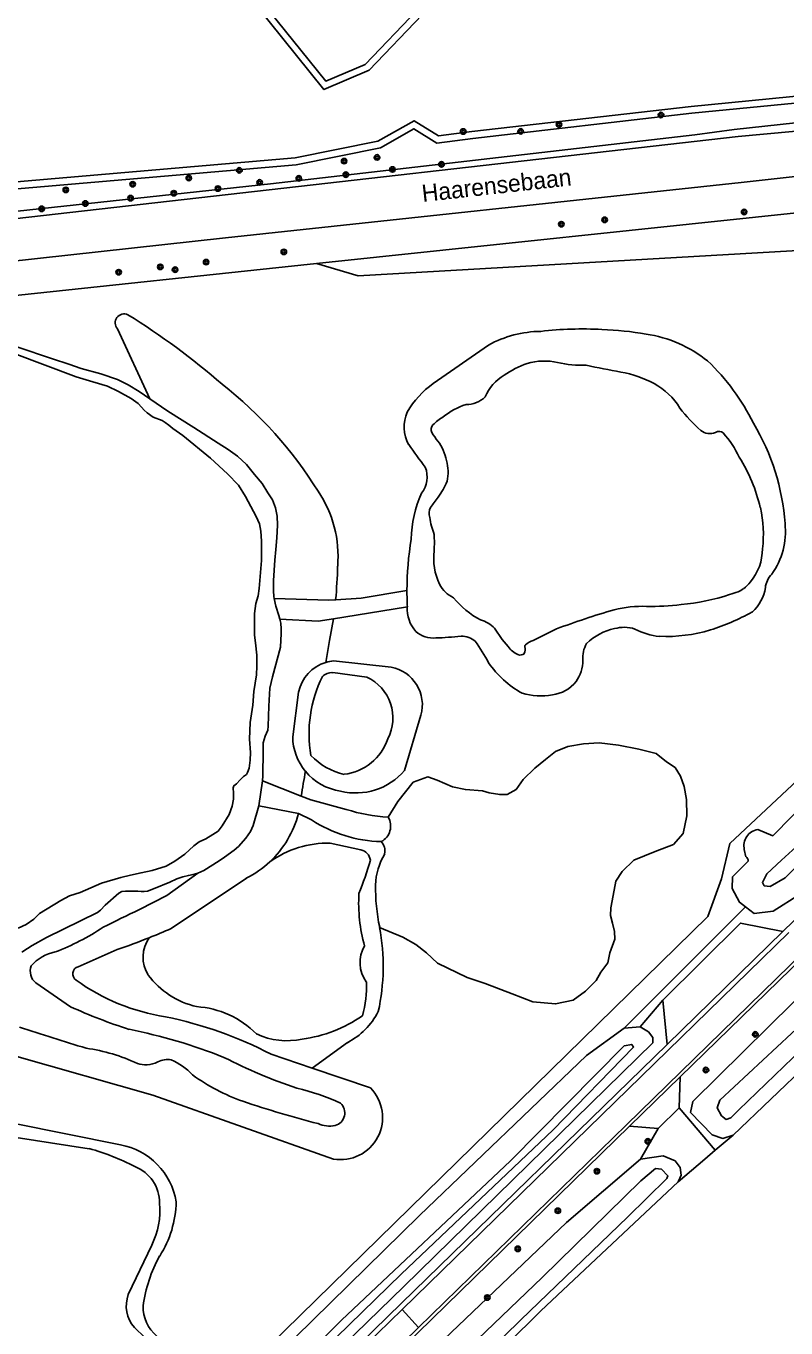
# Model space of a CAD drawing. Extents: x 136000 to 141000, y 400494 to 402006.
# Drawn here: x 140694.4 to 140805.3, y 401439 to 401629 of the extents above; entities that cross this region are included whole.
import ezdxf

# ---------------------------------------------------------------- set-up
doc = ezdxf.new("R2010")
doc.units = 0
for name, color, linetype in [('gg-anno-openbare ruimte label', 7, 'Continuous'), ('gg-knt-bronhoudergrens', 7, 'Continuous'), ('gg-knt-onverhard', 7, 'Continuous'), ('gg-knt-verharding', 7, 'Continuous'), ('gg-kntw-bovenkant insteek waterloop', 7, 'Continuous'), ('gg-kntw-waterlijn', 7, 'Continuous'), ('gt-grn-groengrens', 7, 'Continuous'), ('gt-symb-boom', 7, 'Continuous'), ('gx-grn-maaiveld', 7, 'Continuous')]:
    doc.layers.add(name, color=color, linetype=linetype)

# ---------------------------------------------------------------- blocks, each defined once
blk = doc.blocks.new('gt0-BOOM')
at = {"layer": 'gt-symb-boom'}
for radius in [0.4, 0.2]:
    blk.add_circle((0, 0), radius, dxfattribs=at)

msp = doc.modelspace()

# ---------------------------------------------------------------- linework, layer by layer
at = {"layer": 'gg-knt-bronhoudergrens'}
for p, q in [((140795.01, 401464.92), (140797.63, 401467.14)), ((140793.49, 401463.63), (140795.01, 401464.92)), ((140793.49, 401463.63), (140789.6, 401460.34))]:
    msp.add_line(p, q, dxfattribs=at)
for points in [[(140870.81, 401605.01), (140868.56, 401601.52), (140831.59, 401597.68), (140742.89, 401592.59), (140736.84, 401594.35)], [(140747.27, 401513.56), (140748.68, 401515.86), (140750.93, 401518.64), (140753.05, 401519.43), (140754.43, 401518.97), (140756.68, 401517.98), (140758.54, 401517.58), (140761.05, 401517.38), (140762.04, 401517.12), (140763.56, 401516.85), (140764.62, 401516.85), (140765.94, 401517.58), (140767, 401519.04), (140768.66, 401520.69), (140770.24, 401521.95), (140771.7, 401523.14), (140773.49, 401523.86), (140775.8, 401524.26), (140778.05, 401524.39), (140780.89, 401524.06), (140783.87, 401523.47), (140786.38, 401522.87), (140787.9, 401521.61), (140789.16, 401520.82), (140789.96, 401519.56), (140790.48, 401518.04), (140790.82, 401516.12), (140790.88, 401513.74), (140790.35, 401511.16), (140788.9, 401509.58), (140786.25, 401508.52), (140783.14, 401507.26), (140781.42, 401505.61), (140780.5, 401504.22), (140780.1, 401502.1), (140779.77, 401500.32), (140779.7, 401499.19), (140780.03, 401498.07), (140780.3, 401496.88), (140780.36, 401495.75), (140779.64, 401493.77), (140779.31, 401492.31), (140778.31, 401490.92), (140777.65, 401489.73), (140776.06, 401488.14), (140774.28, 401486.82), (140771.7, 401486.29), (140768.39, 401486.62), (140765.35, 401487.75), (140761.45, 401489.27), (140758.8, 401490.13), (140754.5, 401492.25), (140752.85, 401493.77), (140751.33, 401494.96), (140749.41, 401496.02), (140746.03, 401497.47)]]:
    msp.add_lwpolyline(points, dxfattribs=at)
at = {"layer": 'gg-knt-onverhard'}
for points in [[(140895.54, 401622.96), (140831.69, 401615.97), (140798.33, 401612.93), (140611.79, 401591.69), (140556.96, 401584.46), (140525.02, 401581), (140389.34, 401565.89), (140275.02, 401552.46), (140186.14, 401542.59), (140137.05, 401538.66), (140135.17, 401538.47)], [(140834.25, 401610.13), (140798.79, 401606.19), (140723.53, 401598.1), (140631.9, 401588.03), (140615.1, 401586.06), (140583.97, 401582.65)]]:
    msp.add_lwpolyline(points, dxfattribs=at)
at = {"layer": 'gg-knt-verharding'}
for p, q in [((140804.86, 401496.88), (140854.35, 401544.95)), ((140789.91, 401475.63), (140857.04, 401541.1)), ((140787.99, 401480.37), (140804.86, 401496.88)), ((140788.08, 401479.5), (140805.73, 401496.7)), ((140787.37, 401486.85), (140787.99, 401480.37)), ((140749.3, 401441.7), (140788.08, 401479.5)), ((140789.96, 401476.34), (140782.06, 401468.65)), ((140782.51, 401468.45), (140789.91, 401475.63)), ((140789.75, 401471.12), (140789.91, 401475.63)), ((140786.7, 401468.1), (140789.75, 401471.12)), ((140782.06, 401468.65), (140751.7, 401439.05)), ((140782.51, 401468.45), (140786.7, 401468.1)), ((140740.56, 401433.18), (140749.3, 401441.7)), ((140749.3, 401441.7), (140751.7, 401439.05)), ((140751.7, 401439.05), (140743.04, 401430.61))]:
    msp.add_line(p, q, dxfattribs=at)
for points in [[(140864.92, 401548.28), (140860.45, 401544.65), (140856.79, 401541.53), (140850.73, 401535.69), (140807.96, 401493.89), (140789.96, 401476.34)], [(140787.37, 401486.85), (140798.68, 401498.09), (140804.86, 401496.88)], [(140455.28, 401155.99), (140523.28, 401222.26), (140578.67, 401276.06), (140611.09, 401307.78), (140749.23, 401442.6), (140787.99, 401480.37)], [(140706.18, 401393.97), (140743.4, 401430.26), (140782.51, 401468.45)]]:
    msp.add_lwpolyline(points, dxfattribs=at)
at = {"layer": 'gg-kntw-bovenkant insteek waterloop'}
for p, q in [((140753.85, 401576.86), (140761.91, 401582.46)), ((140800.43, 401543.51), (140800.36, 401543.5)), ((140739.32, 401536.38), (140747.7, 401535.43)), ((140734.2, 401531.81), (140733.35, 401525.26)), ((140752.05, 401528.45), (140749.66, 401520.36)), ((140734.59, 401516.63), (140728.93, 401518.87)), ((140728.38, 401515.22), (140734.17, 401514.09)), ((140736.09, 401513.15), (140734.17, 401514.09)), ((140799.47, 401507.78), (140799.24, 401508.85)), ((140702.04, 401491.71), (140707.72, 401494.22)), ((140784.04, 401482.95), (140781.71, 401482.76)), ((140741.34, 401480.64), (140736.2, 401476.92)), ((140730.21, 401478.96), (140736.2, 401476.92)), ((140692.5, 401468.89), (140708.21, 401465.72))]:
    msp.add_line(p, q, dxfattribs=at)
for points in [[(140913.94, 401636.24), (140913.45, 401640.48), (140870.62, 401683.81), (140845.58, 401709.61), (140839.53, 401711.18), (140832.59, 401712.1), (140827.29, 401709.07), (140823.31, 401702.96), (140796.95, 401675.76), (140751.55, 401631.41), (140743.92, 401623.41), (140738.19, 401620.97), (140728.63, 401632.87), (140695.73, 401663.55), (140689.96, 401667.35), (140684.37, 401666.58), (140671.26, 401656.05), (140647.96, 401639.98), (140645.67, 401638.66), (140643.76, 401638.3), (140641.11, 401639.84), (140616.7, 401664.03), (140613.26, 401666.02), (140610.93, 401665.96)], [(140913.94, 401636.24), (140912.92, 401632.85), (140908.5, 401631.16), (140832.16, 401620.28), (140791.6, 401616.32), (140759.62, 401612.63), (140754.39, 401611.95), (140751.04, 401614.04), (140746.14, 401611.28), (140733.83, 401608.79), (140614.56, 401598.53), (140527.53, 401587.8), (140526.06, 401586.38), (140526.2, 401585.05), (140515.33, 401584.11), (140514.27, 401584.72), (140496.05, 401582.92)], [(140693.09, 401582.21), (140698.28, 401580.45), (140700.66, 401579.69), (140702.47, 401579.04), (140705.36, 401578.29), (140707.77, 401577.45), (140709.33, 401576.68), (140710.94, 401575.69), (140712.49, 401574.62)], [(140730.65, 401545.46), (140730.59, 401545.78), (140730.54, 401546.61), (140730.54, 401548.1), (140730.74, 401551.09), (140730.9, 401552.61), (140731.05, 401554.35), (140731.12, 401556.19), (140731.1, 401557.48), (140730.86, 401558.71), (140730.4, 401559.85), (140729.71, 401560.9), (140728.9, 401562.24), (140727.79, 401563.57), (140726.59, 401565.05), (140725.28, 401566.23), (140723.94, 401567.22), (140722.48, 401568.15), (140718.93, 401570.45), (140715.12, 401572.81), (140712.49, 401574.62)], [(140877.96, 401568.48), (140873.5, 401563.82), (140864.83, 401555.67), (140859.63, 401551.59), (140852.36, 401546.42), (140843.01, 401537.08), (140821.34, 401516.08), (140807.31, 401502.27), (140803.45, 401499.82), (140800.7, 401499.51), (140799.41, 401500.47)], [(140750.02, 401546.62), (140743.36, 401545.51), (140739.62, 401545.28)], [(140731.47, 401542.45), (140731.33, 401543.01), (140730.87, 401544.36), (140730.65, 401545.46)], [(140739.62, 401545.28), (140738.62, 401545.22), (140730.65, 401545.46)], [(140739.3, 401542.51), (140742.6, 401543.02), (140750.08, 401544.26)], [(140728.93, 401518.87), (140728.97, 401519.58), (140729, 401520.87), (140729.02, 401521.95), (140729.02, 401522.59), (140729.02, 401523.45), (140729.02, 401524.4), (140729.33, 401525.37), (140729.71, 401526.26), (140729.75, 401526.86), (140729.84, 401529.76), (140729.99, 401532.36), (140730.38, 401534.05), (140731.56, 401538.38), (140731.65, 401540.38), (140731.65, 401541.06), (140731.61, 401541.88), (140731.47, 401542.45)], [(140731.47, 401542.45), (140737.06, 401542.16), (140739.3, 401542.51)], [(140817.63, 401528.89), (140819.34, 401526.82), (140814.74, 401522.36), (140803.41, 401510.83), (140801.2, 401511.76)], [(140734.59, 401516.63), (140735.97, 401516.08), (140741.17, 401514.68)], [(140728.38, 401515.22), (140727.57, 401512.35), (140727.18, 401511.46), (140726.52, 401510.49), (140725.44, 401509.29), (140724.82, 401508.74), (140723.37, 401507.69), (140722.61, 401507.18), (140720.38, 401505.78), (140719.51, 401505.36)], [(140799.8, 401507.15), (140797.53, 401504.84), (140797.5, 401503.15), (140798.53, 401501.14), (140799.41, 401500.47)], [(140719.51, 401505.36), (140718.82, 401505.17), (140718.13, 401505.04), (140717.31, 401504.83), (140716.44, 401504.54), (140715.43, 401504.04), (140713.05, 401503.09), (140712.16, 401502.76), (140711.68, 401502.72), (140711.22, 401502.71), (140710.74, 401502.74), (140710.19, 401502.73), (140709.54, 401502.74), (140708.95, 401502.74), (140708.41, 401502.69), (140707.95, 401502.48), (140705.98, 401500.71), (140705.28, 401499.99), (140704.84, 401499.65), (140697.43, 401495.98), (140695.33, 401494.8), (140693.98, 401493.95), (140693.82, 401493.85)], [(140797.63, 401467.14), (140796.1, 401466.66), (140794.58, 401467.18), (140791.38, 401470.46), (140791.72, 401472.04), (140810.07, 401490.15)], [(140815.58, 401484.65), (140808.6, 401477.66), (140797.63, 401467.14)], [(140784.04, 401482.95), (140785.29, 401482.21), (140785.91, 401481.37), (140785.89, 401480.61), (140749.58, 401445.04), (140706.97, 401403.59), (140672.82, 401370.5), (140661.67, 401359.8), (140624.85, 401323.76), (140592.2, 401291.48), (140559.06, 401259.74), (140534.21, 401235.45), (140515.39, 401217.04), (140503.27, 401204.78), (140481.21, 401183.58), (140456.16, 401159.22)], [(140781.71, 401482.76), (140776.24, 401478.77), (140751.86, 401455.39), (140723.36, 401427.45), (140720.54, 401424.69)], [(140784.1, 401463.65), (140773.3, 401454.4), (140738.58, 401421.27), (140708.34, 401391.48), (140708.33, 401390.12)], [(140789.6, 401460.34), (140790.04, 401461.29), (140789.87, 401462.4), (140789.16, 401463.39), (140787.42, 401464.12), (140784.1, 401463.65)], [(140789.6, 401460.34), (140769.57, 401441.51), (140734.84, 401407.08), (140714.18, 401387.37), (140712.46, 401385.59)]]:
    msp.add_lwpolyline(points, dxfattribs=at)
for centre, radius, start, end in [((140775.53, 401534.16), 50.66, 86.6622, 96.7863), ((140777.28, 401542.33), 42.42, 79.6293, 88.3805), ((140769.74, 401568.16), 16.31, 90.6735, 118.6843), ((140782.33, 401565.87), 18.37, 50.9813, 81.8913), ((140771.7, 401556.82), 32.2, 26.231, 46.4289), ((140761.74, 401565.85), 13.54, 125.6077, 149.7223), ((140755.08, 401570.54), 5.47, 157.0764, 208.3255), ((140772.33, 401554.1), 32.94, 4.0106, 30.9562), ((140801.38, 401602.82), 61.87, 214.3054, 218.1046), ((140749.17, 401563.2), 3.8, 321.5304, 22.1544), ((140768.07, 401553.75), 17.44, 155.9949, 178.7378), ((140794.46, 401555.26), 10.79, 324.5972, 6.0942), ((140796.46, 401546.56), 46.44, 170.6118, 179.9165), ((140805.48, 401546.75), 3.17, 134.5535, 174.2471), ((140796.26, 401546.54), 46.24, 179.8966, 182.822), ((140796.27, 401548.01), 6.13, 312.6557, 351.1559), ((140754.98, 401543.95), 4.92, 176.3635, 221.8311), ((140783.87, 401573.33), 34.09, 287.8429, 298.9224), ((140782.14, 401532.73), 8.55, 102.3236, 133.7515), ((140781.71, 401536.32), 4.95, 71.462, 106.3368), ((140787.58, 401548.95), 9.03, 241.5426, 265.5041), ((140787.85, 401562.39), 22.46, 267.5077, 286.7347), ((140753.84, 401543.43), 3.74, 227.5486, 275.8776), ((140752.84, 401584.85), 45.16, 271.7601, 276.4662), ((140757.99, 401536.9), 3.07, 49.3146, 91.2093), ((140728.9, 401517.73), 37.8, 29.0761, 34.6644), ((140780.04, 401536.77), 4.37, 150.8183, 183.9545), ((140739.89, 401530.58), 5.82, 107.0674, 167.8472), ((140739.9, 401530.51), 5.89, 95.6217, 106.9596), ((140746.71, 401529.96), 5.56, 344.1996, 79.6664), ((140773.69, 401544.07), 14.2, 214.1269, 241.0577), ((140770.31, 401536.44), 5.37, 324.8139, 0.2879), ((140770.58, 401536.66), 5.29, 277.1886, 321.2123), ((140769.52, 401540.8), 9.55, 253.5852, 280.3784), ((140741.53, 401525.45), 8.19, 181.331, 219.2644), ((140741.54, 401525.45), 8.19, 219.2394, 261.4396), ((140742.55, 401526.42), 9.34, 256.205, 319.5567), ((140748.32, 401536.4), 22.86, 251.765, 267.361), ((140719.9, 401517.76), 14.74, 313.3089, 345.5606), ((140746.73, 401529.4), 19.42, 236.7814, 268.6209), ((140745.08, 401512.25), 2.56, 297.6228, 30.8338), ((140801.59, 401509.38), 2.4, 99.3122, 192.8997), ((140744.83, 401508.62), 1.98, 347.5237, 43.633), ((140754.76, 401503.37), 9.33, 148.9296, 178.2913), ((140799.21, 401507.25), 0.595, 350.6909, 64.5199), ((140773.79, 401503.32), 28.36, 179.3303, 191.8943), ((140715.17, 401491.81), 31.38, 347.7703, 10.3856), ((140675.04, 401589.83), 101.04, 288.8685, 291.7078), ((140702.33, 401490.67), 1.08, 105.4913, 236.4819), ((140719.33, 401514.19), 30.11, 234.2233, 261.3527), ((140702.41, 401425.03), 60.67, 62.7291, 78.2104), ((140736.11, 401490.31), 11, 298.3771, 332.1053), ((140706.35, 401455.78), 10.12, 9.3219, 79.3665), ((140701.13, 401457.7), 15.21, 327.3386, 358.9141), ((140731.72, 401439.6), 20.36, 150.9122, 172.666), ((140716.94, 401442.01), 5.41, 177.9875, 231.0064)]:
    msp.add_arc(centre, radius, start, end, dxfattribs=at)
at = {"layer": 'gg-kntw-waterlijn'}
for p, q in [((140768.42, 401539.35), (140771.82, 401541.03)), ((140739.18, 401534.65), (140744.18, 401533.99)), ((140728.93, 401518.87), (140728.38, 401515.22)), ((140738.82, 401509.77), (140743.3, 401508.78)), ((140715.6, 401497.29), (140726.58, 401504.63)), ((140703.63, 401465.16), (140689.94, 401467.24)), ((140709.35, 401443.86), (140712.77, 401451.08)), ((140710.24, 401439.06), (140717.37, 401432.25))]:
    msp.add_line(p, q, dxfattribs=at)
for points in [[(140527.07, 401588.75), (140614.46, 401599.52), (140733.69, 401609.78), (140745.79, 401612.23), (140751.07, 401615.2), (140754.62, 401612.99), (140759.5, 401613.62), (140791.48, 401617.31), (140832.04, 401621.27), (140908.25, 401632.14)], [(140752.25, 401630.69), (140744.5, 401622.57), (140737.89, 401619.75), (140727.9, 401632.18)], [(140693.26, 401497.33), (140694.46, 401497.87), (140695.57, 401498.64), (140696.4, 401499.49), (140699.53, 401501.38), (140700.76, 401502.05), (140702.32, 401502.54), (140705.46, 401503.92), (140708.28, 401504.76), (140709.68, 401505.1), (140711.21, 401505.45), (140712.86, 401505.76), (140714.86, 401506.39), (140716.14, 401507.13), (140717.59, 401508.13), (140718.91, 401509.37), (140719.68, 401509.93), (140720.69, 401510.41), (140721.67, 401511.01), (140722.45, 401511.49), (140723.04, 401512.3), (140724.08, 401513.94), (140724.49, 401515.17), (140724.69, 401516.16), (140724.69, 401517.08), (140724.68, 401517.85), (140724.76, 401518.15), (140725.13, 401518.42), (140725.69, 401518.99), (140726.15, 401519.47), (140726.58, 401519.78), (140726.77, 401520.08), (140726.99, 401520.71), (140727.16, 401521.85), (140727.19, 401522.97), (140727.03, 401524.92), (140727.14, 401527.36), (140727.51, 401529.9), (140727.69, 401531.88), (140728.08, 401534.34), (140728.11, 401535.6), (140728.1, 401537.21), (140727.94, 401539.02), (140727.77, 401540.12), (140727.76, 401541.6), (140727.79, 401543.28), (140727.97, 401544.75), (140728.31, 401545.86), (140728.44, 401546.93), (140728.79, 401551.02), (140728.79, 401553.85), (140728.72, 401555.32), (140728.52, 401556.37), (140728.03, 401557.46), (140726.48, 401560.34), (140725.42, 401562), (140723.83, 401563.67), (140721.34, 401565.96), (140717.32, 401569.25), (140715.86, 401570.3), (140715.26, 401570.75), (140714.74, 401571.18), (140714.29, 401571.46), (140712.98, 401571.95), (140712.11, 401572.55), (140711.66, 401572.95), (140711.29, 401573.41), (140710.79, 401573.93), (140709.78, 401574.66), (140707.91, 401575.68), (140706.31, 401576.45), (140704.16, 401577.1), (140701.76, 401577.84), (140692.68, 401581.23)], [(140762.81, 401541.13), (140763.93, 401539.49), (140764.8, 401538.45)], [(140808.42, 401510.68), (140804.7, 401507.27), (140802.54, 401505.29), (140801.89, 401504), (140802.17, 401503.55), (140803.02, 401503.44), (140805.21, 401504.72), (140815.37, 401514.77)], [(140814.21, 401486.02), (140798.43, 401470.85), (140797.3, 401469.68), (140796.58, 401469.43), (140795.9, 401469.96), (140795.28, 401471.1), (140795.69, 401472.26), (140812.41, 401487.82)], [(140707.6, 401406.32), (140749.19, 401446.85), (140771.34, 401467.92), (140783.1, 401479.99), (140782.82, 401480.38), (140781.73, 401480.18), (140765.12, 401463.41), (140740.46, 401440.12), (140724.23, 401423.89)], [(140747.3, 401421.22), (140766.63, 401440.19), (140782.22, 401455.16), (140787.94, 401460.82), (140788.09, 401461.22), (140787.16, 401462.17), (140786.28, 401462.25), (140784.13, 401460.46), (140769.77, 401446.38), (140742.74, 401420.45), (140717.15, 401395.57), (140711.13, 401389.43), (140712.61, 401388.24), (140713.09, 401388.31), (140714.31, 401389.39), (140727.43, 401401.93), (140747.3, 401421.22)]]:
    msp.add_lwpolyline(points, dxfattribs=at)
for centre, radius, start, end in [((140772.3, 401566.6), 14.02, 109.7844, 125.2239), ((140770.01, 401571.35), 8.79, 76.8568, 106.2068), ((140775.73, 401596.98), 17.47, 257.6703, 271.4968), ((140810.74, 401742.79), 166.89, 258.052, 259.8176), ((140767.59, 401572.25), 6.71, 120.179, 156.7889), ((140778.11, 401561.63), 17.19, 62.3508, 79.5223), ((140781.5, 401568.25), 9.74, 30.9792, 61.9352), ((140762.23, 401563.22), 11.17, 108.7116, 128.2804), ((140758.75, 401577.6), 3.8, 268.4071, 314.6401), ((140807.9, 401586.91), 22.62, 217.1007, 228.4081), ((140761.09, 401563.02), 10.67, 122.7897, 132.9708), ((140754.53, 401570.14), 0.996, 136.2885, 205.8973), ((140764.15, 401576.29), 12.41, 212.0725, 219.2014), ((140794.22, 401571.78), 2.23, 233.2442, 291.7572), ((140795.57, 401568.94), 0.932, 48.7762, 123.8507), ((140786.03, 401560.43), 13.7, 24.3782, 42.2166), ((140749.4, 401564.51), 6.47, 9.7062, 37.5463), ((140750.13, 401563.91), 5.9, 346.9746, 16.5957), ((140777.83, 401553.12), 24.41, 13.3039, 32.0885), ((140744.3, 401567.67), 12.65, 324.2539, 336.2617), ((140697.91, 401600.82), 69.67, 322.8467, 324.4126), ((140755.55, 401557.9), 2.28, 158.0899, 195.2927), ((140784.54, 401554.84), 17.49, 353.1001, 12.8603), ((140764.15, 401558.74), 10.89, 187.6292, 201.0125), ((140737.24, 401553.66), 16.78, 355.8491, 4.0069), ((140763.15, 401551.39), 9.23, 173.4036, 204.6303), ((140794.14, 401552.79), 7.76, 320.8471, 359.6254), ((140758.99, 401549.91), 4.85, 209.2083, 243.3542), ((140796.4, 401550.77), 4.73, 294.1253, 304.8166), ((140796.41, 401550.77), 4.73, 304.7865, 322.4816), ((140767.22, 401554.29), 13.58, 219.9655, 241.5572), ((140785.51, 401583.11), 38.79, 269.2476, 276.7051), ((140787.18, 401576.11), 31.66, 275.1797, 288.2655), ((140795.21, 401553.83), 8.01, 283.7117, 292.9904), ((140815.52, 401423.32), 125.56, 106.3119, 110.3663), ((140784.43, 401526.76), 17.57, 88.1337, 103.7485), ((140759.5, 401537.92), 4.61, 44.1532, 74.3048), ((140769.46, 401536.29), 3.23, 108.7838, 131.3574), ((140767.49, 401540.28), 3.25, 214.2918, 246.7031), ((140766.56, 401538.06), 0.846, 245.322, 314.1736), ((140765.93, 401538.04), 1.35, 334.4086, 17.0886), ((140767.51, 401538.49), 0.291, 129.512, 191.4379), ((140754.25, 401525.78), 18.52, 153.4153, 189.9772), ((140739.01, 401532.86), 1.79, 84.7522, 137.6632), ((140741.33, 401528.02), 6.63, 332.9075, 64.5003), ((140739.96, 401527.41), 7.65, 276.689, 341.6604), ((140742.84, 401528.9), 9.31, 222.8247, 257.6753), ((140738.55, 401495.05), 14.72, 88.9595, 125.4662), ((140742.94, 401507.06), 1.75, 7.0529, 78.0095), ((140719.9, 401517.77), 14.74, 296.9388, 313.2982), ((140698.69, 401520.28), 47.79, 338.0303, 344.2142), ((140765.93, 401501.04), 22.96, 176.617, 195.8606), ((140676.26, 401586.91), 97.87, 291.678, 293.6996), ((140716.45, 401493.11), 4.94, 144.7594, 211.7074), ((140747.96, 401492.33), 4.79, 149.3996, 216.0509), ((140722.19, 401498.03), 12.47, 217.0843, 256.7197), ((140728.48, 401488.84), 15.63, 344.1007, 2.4943), ((140718.48, 401472.49), 13.43, 44.5205, 86.387), ((140732.11, 401500.94), 19.96, 277.5461, 304.8226), ((140732.53, 401491.61), 10.69, 245.2582, 281.8862), ((140694.68, 401432.42), 33.95, 62.5791, 74.7082), ((140708.23, 401457.27), 5.68, 359.5348, 68.5419), ((140702.61, 401456.13), 11.35, 333.5488, 5.497), ((140713.73, 401442.18), 4.68, 159.0445, 221.882)]:
    msp.add_arc(centre, radius, start, end, dxfattribs=at)
at = {"layer": 'gt-grn-groengrens'}
for p, q in [((140736.84, 401594.35), (140834.65, 401604.73)), ((140736.84, 401594.35), (140584.46, 401578.19)), ((140712.49, 401574.62), (140707.77, 401584.84)), ((140799.41, 401500.47), (140781.71, 401482.76)), ((140784.04, 401482.95), (140787.37, 401486.85)), ((140736.2, 401476.92), (140744.69, 401474.03)), ((140789.75, 401471.12), (140795.01, 401464.92)), ((140786.7, 401468.1), (140784.1, 401463.65))]:
    msp.add_line(p, q, dxfattribs=at)
for points in [[(140369.1, 401566.23), (140386.67, 401568.27), (140483, 401578.52), (140522.96, 401583.15), (140611.22, 401593.18), (140730.1, 401605.99), (140792.04, 401613.15), (140797.76, 401613.94), (140850.62, 401619.66), (140895.25, 401624.97), (140918.6, 401629.16), (140918.58, 401630.32)], [(140654.99, 401363.63), (140666.56, 401374.55), (140714.98, 401421.82), (140723, 401429.64), (140793.91, 401499.04), (140795.93, 401504.53), (140797.15, 401509.69), (140817.63, 401528.89)], [(140719.51, 401505.36), (140714.97, 401502.14), (140710.98, 401500.08)], [(140739.29, 401463.65), (140712.94, 401472.98), (140692.75, 401478.73)]]:
    msp.add_lwpolyline(points, dxfattribs=at)
for centre, radius, start, end in [((140708.74, 401585.71), 1.3, 65.077, 222.0191), ((140652.18, 401494.91), 108.27, 49.1082, 58.1655), ((140685.3, 401528.85), 61, 31.9389, 51.7539), ((140723.04, 401551.63), 16.93, 355.197, 34.1055), ((140667.23, 401552.07), 72.7, 354.6413, 358.5359), ((141354.83, 401414.82), 628.54, 170.34128, 170.67797), ((140825.23, 401260.05), 265.83, 115.4561, 116.7259), ((140686.47, 401526.14), 34.5, 290.7752, 303.8432), ((140699.92, 401487.69), 6.31, 101.1108, 138.9626), ((140697.38, 401491.1), 2.33, 161.6843, 228.623), ((140904.01, 401789.47), 365.25, 235.2542, 236.2222), ((140732.96, 401556.13), 77.21, 245.4959, 252.2897), ((140825, 401883.57), 421.71, 251.8273, 253.2166), ((140693.41, 401402.81), 81.38, 68.4369, 78.611), ((140699.91, 401455.3), 24.74, 64.1938, 82.2934), ((140715.09, 401475.21), 2.98, 79.8282, 118.4557), ((140711.92, 401469.6), 9.3, 42.9029, 66.6345), ((140758.94, 401547.98), 78.09, 242.858, 251.339), ((140712.03, 401482.36), 4.97, 254.2173, 270.7889), ((140711.73, 401481.77), 4.39, 274.7802, 296.1739), ((140735.19, 401498.47), 27.91, 233.8736, 250.9493), ((140726.92, 401442.94), 31.84, 65.0732, 77.235), ((140740.33, 401469.7), 6.14, 260.2031, 44.8627), ((140772.78, 401608.71), 144.38, 251.1305, 255.6697), ((140739.01, 401470.4), 1.94, 285.5948, 46.9334), ((140738.72, 401472.39), 3.94, 244.7808, 281.893)]:
    msp.add_arc(centre, radius, start, end, dxfattribs=at)
at = {"layer": 'gx-grn-maaiveld'}
msp.add_lwpolyline([(140739.3, 401542.51), (140738.74, 401539.32), (140738.18, 401536.15)], dxfattribs=at)

# ---------------------------------------------------------------- block references
at = {"layer": 'gt-symb-boom'}
for p in [(140772.2, 401614.65), (140787.09, 401616.05), (140758.22, 401613.64), (140766.62, 401613.66), (140740.85, 401609.32), (140745.65, 401609.86), (140755.06, 401608.85), (140725.55, 401607.97), (140741.1, 401607.34), (140747.9, 401608.1), (140700.23, 401605.12), (140710, 401605.94), (140718.18, 401606.85), (140722.43, 401605.31), (140728.52, 401606.21), (140734.23, 401606.8), (140703.09, 401603.13), (140709.68, 401603.91), (140715.99, 401604.63), (140696.72, 401602.35), (140799.22, 401601.89), (140772.54, 401600.11), (140778.87, 401600.75), (140732.05, 401596.07), (140714.02, 401593.88), (140720.71, 401594.58), (140707.95, 401593.1), (140716.18, 401593.47), (140800.85, 401481.85), (140793.65, 401476.64), (140785.17, 401466.24), (140777.74, 401461.87), (140772.04, 401456.1), (140766.19, 401450.54), (140761.74, 401443.43)]:
    msp.add_blockref('gt0-BOOM', p, dxfattribs=at)

# ---------------------------------------------------------------- texts
at = {"layer": 'gg-anno-openbare ruimte label'}
msp.add_text('Haarensebaan', height=2.5, rotation=6.4, dxfattribs=at).set_placement((140752.33, 401603.34))

doc.saveas('drawing.dxf')
